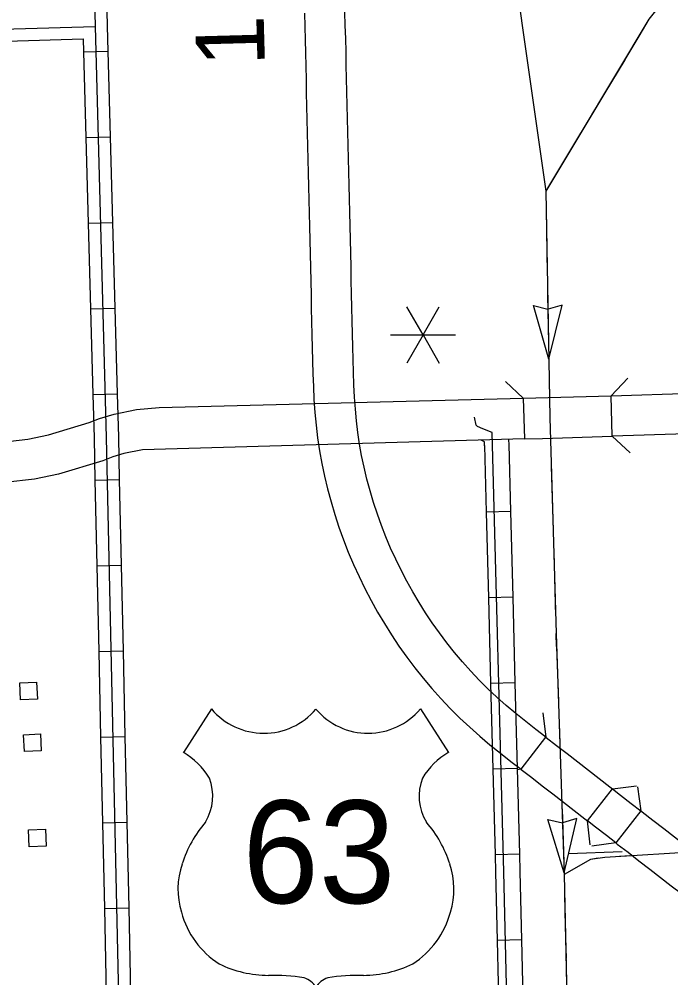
# Model space of a CAD drawing. Extents: x 1671357 to 13005564, y 567358 to 14261451.
# Drawn here: x 12758296.447 to 12758297.787, y 14259945.491 to 14259947.463 of the extents above; entities that cross this region are included whole.
import ezdxf

# ---------------------------------------------------------------- set-up
doc = ezdxf.new("R2010")
doc.units = 0
for name, color, linetype in [('10', 7, 'Continuous'), ('15', 7, 'Continuous'), ('22', 7, 'Continuous'), ('32', 7, 'Continuous'), ('35', 7, 'Continuous'), ('37', 7, 'Continuous'), ('43', 7, 'Continuous'), ('48', 7, 'Continuous'), ('56', 7, 'Continuous'), ('6', 7, 'Continuous')]:
    doc.layers.add(name, color=color, linetype=linetype)

msp = doc.modelspace()

# ---------------------------------------------------------------- linework, layer by layer
at = {"layer": '10'}
msp.add_line((12758297.6644, 14259946.6885), (12758298.1144, 14259946.7033), dxfattribs=at)
msp.add_lwpolyline([(12758293.8818, 14259946.5555), (12758294.8508, 14259946.5626), (12758296.1524, 14259946.5836), (12758296.4115, 14259946.5933), (12758296.465, 14259946.5991), (12758296.5073, 14259946.6083), (12758296.5912, 14259946.6334), (12758296.6124, 14259946.6421), (12758296.6425, 14259946.6507), (12758296.6884, 14259946.6603), (12758296.7347, 14259946.6645), (12758297.4833, 14259946.6833), (12758297.4862, 14259946.5996), (12758296.7007, 14259946.5776), (12758296.6625, 14259946.5696), (12758296.6398, 14259946.5631), (12758296.619, 14259946.5546), (12758296.5282, 14259946.5274), (12758296.4784, 14259946.5166), (12758296.4176, 14259946.5101), (12758296.1546, 14259946.5002), (12758294.8518, 14259946.4791), (12758293.8834, 14259946.4721)], close=True, dxfattribs=at)
for points in [[(12758297.4838, 14259946.6833), (12758297.6644, 14259946.6885)], [(12758298.1443, 14259946.6221), (12758298.1255, 14259946.6201), (12758297.667, 14259946.6051), (12758297.6644, 14259946.6885)], [(12758297.4862, 14259946.5996), (12758297.5233, 14259946.6005), (12758297.667, 14259946.6051)]]:
    msp.add_lwpolyline(points, dxfattribs=at)
at = {"layer": '15'}
for p, q in [((12758297.4792, 14259945.92), (12758297.5302, 14259945.9861)), ((12758297.6156, 14259945.8141), (12758297.6671, 14259945.8798)), ((12758297.7253, 14259945.8345), (12758297.6743, 14259945.7684))]:
    msp.add_line(p, q, dxfattribs=at)
for points in [[(12758297.0336, 14259947.4758), (12758297.0344, 14259947.4484), (12758297.0351, 14259947.4212), (12758297.0358, 14259947.394)], [(12758297.1193, 14259947.3962), (12758297.1186, 14259947.4234), (12758297.1178, 14259947.4507), (12758297.117, 14259947.478)], [(12758297.0358, 14259947.3941), (12758297.0365, 14259947.3669), (12758297.037, 14259947.3396), (12758297.0376, 14259947.3122), (12758297.0382, 14259947.2847), (12758297.0388, 14259947.2571), (12758297.0394, 14259947.2295), (12758297.0402, 14259947.202), (12758297.0409, 14259947.1744), (12758297.0417, 14259947.147), (12758297.0424, 14259947.1194), (12758297.0431, 14259947.0919), (12758297.0437, 14259947.0643), (12758297.0443, 14259947.0365), (12758297.045, 14259947.0085), (12758297.0456, 14259946.9804), (12758297.0461, 14259946.9523), (12758297.0467, 14259946.9243), (12758297.0473, 14259946.8963), (12758297.0478, 14259946.8686), (12758297.0484, 14259946.8411), (12758297.049, 14259946.8139), (12758297.0497, 14259946.787), (12758297.0505, 14259946.7604), (12758297.0513, 14259946.734), (12758297.0523, 14259946.7076), (12758297.0534, 14259946.681), (12758297.0553, 14259946.6544), (12758297.0578, 14259946.628), (12758297.0609, 14259946.6018), (12758297.0647, 14259946.5755), (12758297.0696, 14259946.5492), (12758297.0752, 14259946.523), (12758297.0814, 14259946.4968), (12758297.0884, 14259946.4704), (12758297.0962, 14259946.4441), (12758297.1047, 14259946.4181), (12758297.114, 14259946.3922), (12758297.124, 14259946.3666), (12758297.1347, 14259946.3414), (12758297.1461, 14259946.3165), (12758297.1581, 14259946.2919), (12758297.1708, 14259946.2674), (12758297.1841, 14259946.2434), (12758297.1981, 14259946.2197), (12758297.2127, 14259946.1963), (12758297.2281, 14259946.1734), (12758297.2441, 14259946.151), (12758297.2608, 14259946.129), (12758297.278, 14259946.1074), (12758297.2959, 14259946.0862), (12758297.3143, 14259946.0654), (12758297.3334, 14259946.0452), (12758297.3532, 14259946.0254), (12758297.3736, 14259946.0064), (12758297.3944, 14259945.9882), (12758297.4154, 14259945.9705), (12758297.4367, 14259945.9532), (12758297.4582, 14259945.9363), (12758297.4792, 14259945.92)], [(12758297.5302, 14259945.9861), (12758297.5095, 14259946.0021), (12758297.4888, 14259946.0184), (12758297.4685, 14259946.0349), (12758297.4487, 14259946.0515), (12758297.4296, 14259946.0683), (12758297.4112, 14259946.0854), (12758297.3933, 14259946.1033), (12758297.3759, 14259946.1218), (12758297.359, 14259946.1408), (12758297.3425, 14259946.1603), (12758297.3267, 14259946.1802), (12758297.3114, 14259946.2004), (12758297.2968, 14259946.221), (12758297.2827, 14259946.2418), (12758297.2694, 14259946.2631), (12758297.2566, 14259946.2848), (12758297.2443, 14259946.3069), (12758297.2327, 14259946.3294), (12758297.2216, 14259946.3521), (12758297.2111, 14259946.3751), (12758297.2013, 14259946.3982), (12758297.1921, 14259946.4215), (12758297.1837, 14259946.445), (12758297.1759, 14259946.4689), (12758297.1688, 14259946.493), (12758297.1624, 14259946.5171), (12758297.1566, 14259946.5414), (12758297.1514, 14259946.5654), (12758297.1471, 14259946.589), (12758297.1437, 14259946.6127), (12758297.1408, 14259946.6368), (12758297.1385, 14259946.6612), (12758297.1368, 14259946.6858), (12758297.1356, 14259946.7109), (12758297.1347, 14259946.7368), (12758297.1339, 14259946.7629), (12758297.1332, 14259946.7893), (12758297.1325, 14259946.8159), (12758297.1319, 14259946.8429), (12758297.1313, 14259946.8703), (12758297.1307, 14259946.898), (12758297.1301, 14259946.926), (12758297.1296, 14259946.954), (12758297.129, 14259946.9822), (12758297.1284, 14259947.0103), (12758297.1278, 14259947.0383), (12758297.1272, 14259947.0661), (12758297.1265, 14259947.0939), (12758297.1258, 14259947.1216), (12758297.1251, 14259947.1492), (12758297.1244, 14259947.1767), (12758297.1236, 14259947.2042), (12758297.1229, 14259947.2316), (12758297.1222, 14259947.259), (12758297.1216, 14259947.2865), (12758297.1211, 14259947.3139), (12758297.1205, 14259947.3414), (12758297.1199, 14259947.3687), (12758297.1193, 14259947.396)], [(12758297.5302, 14259945.9861), (12758297.5308, 14259945.9857), (12758297.5523, 14259945.9691), (12758297.5741, 14259945.9523), (12758297.596, 14259945.9353), (12758297.618, 14259945.9182), (12758297.6401, 14259945.901), (12758297.6621, 14259945.8837), (12758297.6671, 14259945.8798)], [(12758297.4792, 14259945.92), (12758297.4798, 14259945.9196), (12758297.5014, 14259945.903), (12758297.523, 14259945.8862), (12758297.5448, 14259945.8694), (12758297.5667, 14259945.8523), (12758297.5887, 14259945.8352), (12758297.6106, 14259945.818), (12758297.6156, 14259945.8141)], [(12758297.6671, 14259945.8798), (12758297.6841, 14259945.8665), (12758297.706, 14259945.8494), (12758297.7253, 14259945.8345)], [(12758297.7253, 14259945.8345), (12758297.7281, 14259945.8323), (12758297.7504, 14259945.8151), (12758297.7726, 14259945.7979), (12758297.7948, 14259945.7808), (12758297.8169, 14259945.7637), (12758297.8391, 14259945.7467), (12758297.8601, 14259945.7305)], [(12758297.6743, 14259945.7684), (12758297.6548, 14259945.7834), (12758297.6327, 14259945.8008), (12758297.6156, 14259945.8141)], [(12758297.6743, 14259945.7684), (12758297.6771, 14259945.7662), (12758297.6993, 14259945.7491), (12758297.7216, 14259945.7319), (12758297.7438, 14259945.7147), (12758297.7661, 14259945.6976), (12758297.7883, 14259945.6805), (12758297.8092, 14259945.6644)]]:
    msp.add_lwpolyline(points, dxfattribs=at)
at = {"layer": '22'}
for p, q in [((12758296.8426, 14259946.0441), (12758296.7848, 14259945.9548)), ((12758297.2722, 14259946.0441), (12758297.33, 14259945.9548))]:
    msp.add_line(p, q, dxfattribs=at)
for centre, radius, start, end in [((12758296.9502, 14259946.1347), 0.1406, 220.075, 319.6701), ((12758297.1646, 14259946.1347), 0.1406, 220.3299, 319.925), ((12758296.7093, 14259945.825), 0.1501, 30.7809, 59.9883), ((12758297.4055, 14259945.825), 0.1501, 120.0117, 149.2191), ((12758296.7423, 14259945.8646), 0.1029, 328.8105, 21.2108), ((12758297.3725, 14259945.8646), 0.1029, 158.7892, 211.1895), ((12758297.0115, 14259945.6537), 0.2401, 138.9565, 162.6913), ((12758297.1034, 14259945.6537), 0.2401, 17.3087, 41.0435), ((12758296.9322, 14259945.6733), 0.1586, 160.9576, 197.3819), ((12758297.1826, 14259945.6733), 0.1586, 342.6181, 19.0424), ((12758296.958, 14259945.6738), 0.1836, 195.1074, 237.1312), ((12758297.1568, 14259945.6738), 0.1836, 302.8688, 344.8926), ((12758296.9614, 14259945.7316), 0.2357, 244.0771, 269.5779), ((12758297.1534, 14259945.7316), 0.2357, 270.4221, 295.9229), ((12758296.9669, 14259945.0642), 0.4318, 81.1942, 90.9539), ((12758297.1479, 14259945.0642), 0.4318, 89.0461, 98.8058), ((12758297.0209, 14259945.4513), 0.0414, 28.0342, 72.9864), ((12758297.0939, 14259945.4513), 0.0414, 107.0136, 151.9658)]:
    msp.add_arc(centre, radius, start, end, dxfattribs=at)
at = {"layer": '32'}
for p, q in [((12758296.5795, 14259947.3959), (12758296.6295, 14259947.3973)), ((12758296.5843, 14259947.2197), (12758296.6343, 14259947.2211)), ((12758296.5891, 14259947.0435), (12758296.6391, 14259947.0448)), ((12758296.5939, 14259946.8673), (12758296.6439, 14259946.8686)), ((12758296.5986, 14259946.6911), (12758296.6487, 14259946.6924)), ((12758296.603, 14259946.515), (12758296.653, 14259946.5161)), ((12758297.4582, 14259946.4504), (12758297.4081, 14259946.4491)), ((12758296.6069, 14259946.3387), (12758296.6569, 14259946.3398)), ((12758297.4628, 14259946.2742), (12758297.4127, 14259946.2729)), ((12758296.6107, 14259946.1625), (12758296.6608, 14259946.1636)), ((12758297.4674, 14259946.098), (12758297.4174, 14259946.0966)), ((12758296.6146, 14259945.9863), (12758296.6647, 14259945.9874)), ((12758297.4721, 14259945.9217), (12758297.422, 14259945.9204)), ((12758296.6185, 14259945.81), (12758296.6685, 14259945.8111)), ((12758297.4767, 14259945.7455), (12758297.4267, 14259945.7442)), ((12758296.6223, 14259945.6338), (12758296.6724, 14259945.6349)), ((12758297.481, 14259945.5692), (12758297.4309, 14259945.568))]:
    msp.add_line(p, q, dxfattribs=at)
for points in [[(12758296.5582, 14259948.9778), (12758296.5804, 14259948.3887), (12758296.6031, 14259947.4486), (12758296.6261, 14259946.6026), (12758296.6856, 14259943.8968), (12758296.6973, 14259943.8869), (12758296.7248, 14259943.8847), (12758297.3044, 14259943.9433), (12758297.3789, 14259943.9431), (12758297.6003, 14259943.9509), (12758298.3787, 14259943.9834), (12758298.5205, 14259943.9868), (12758298.6547, 14259943.9942), (12758298.801, 14259944.0018), (12758299.0869, 14259944.0173), (12758299.203, 14259944.0203), (12758299.3239, 14259944.0194), (12758299.4233, 14259944.0223), (12758299.5412, 14259944.0441)], [(12758296.6251, 14259947.5734), (12758296.6281, 14259947.4492), (12758296.6295, 14259947.3973)], [(12758294.8343, 14259947.3979), (12758296.6031, 14259947.4486)], [(12758296.4209, 14259947.4183), (12758296.5787, 14259947.4228)], [(12758296.5787, 14259947.4228), (12758296.5795, 14259947.3959)], [(12758296.5795, 14259947.3959), (12758296.5843, 14259947.2197)], [(12758296.6295, 14259947.3973), (12758296.6343, 14259947.2211)], [(12758296.5843, 14259947.2197), (12758296.5891, 14259947.0435)], [(12758296.6343, 14259947.2211), (12758296.6391, 14259947.0448)], [(12758296.5891, 14259947.0435), (12758296.5939, 14259946.8673)], [(12758296.6391, 14259947.0448), (12758296.6439, 14259946.8686)], [(12758296.5939, 14259946.8673), (12758296.5986, 14259946.6911)], [(12758296.6439, 14259946.8686), (12758296.6487, 14259946.6924)], [(12758296.5986, 14259946.6911), (12758296.6011, 14259946.602), (12758296.603, 14259946.515)], [(12758296.6487, 14259946.6924), (12758296.6511, 14259946.6032), (12758296.653, 14259946.5161)], [(12758297.4639, 14259944.8641), (12758297.444, 14259945.7092), (12758297.4202, 14259946.6131), (12758297.4008, 14259946.6203), (12758297.3896, 14259946.6252), (12758297.3872, 14259946.6277), (12758297.3834, 14259946.6447)], [(12758297.404, 14259946.594), (12758297.397, 14259946.597)], [(12758297.4042, 14259946.5854), (12758297.404, 14259946.594)], [(12758297.4081, 14259946.4491), (12758297.4045, 14259946.5863)], [(12758297.4546, 14259946.5886), (12758297.4544, 14259946.5978)], [(12758297.4582, 14259946.4504), (12758297.4545, 14259946.5888)], [(12758296.603, 14259946.515), (12758296.6069, 14259946.3387)], [(12758296.653, 14259946.5161), (12758296.6569, 14259946.3398)], [(12758297.4127, 14259946.2729), (12758297.4081, 14259946.4491)], [(12758297.4628, 14259946.2742), (12758297.4582, 14259946.4504)], [(12758296.6069, 14259946.3387), (12758296.6107, 14259946.1625)], [(12758296.6569, 14259946.3398), (12758296.6608, 14259946.1636)], [(12758297.4174, 14259946.0966), (12758297.4127, 14259946.2729)], [(12758297.4674, 14259946.098), (12758297.4628, 14259946.2742)], [(12758296.6107, 14259946.1625), (12758296.6146, 14259945.9863)], [(12758296.6608, 14259946.1636), (12758296.6647, 14259945.9874)], [(12758297.422, 14259945.9204), (12758297.4174, 14259946.0966)], [(12758297.4721, 14259945.9217), (12758297.4674, 14259946.098)], [(12758296.6146, 14259945.9863), (12758296.6185, 14259945.81)], [(12758296.6647, 14259945.9874), (12758296.6685, 14259945.8111)], [(12758297.4267, 14259945.7442), (12758297.422, 14259945.9204)], [(12758297.4767, 14259945.7455), (12758297.4721, 14259945.9217)], [(12758296.6185, 14259945.81), (12758296.6223, 14259945.6338)], [(12758296.6685, 14259945.8111), (12758296.6724, 14259945.6349)], [(12758297.4309, 14259945.568), (12758297.4276, 14259945.7082), (12758297.4267, 14259945.7442)], [(12758297.481, 14259945.5692), (12758297.4777, 14259945.7094), (12758297.4767, 14259945.7455)], [(12758296.6223, 14259945.6338), (12758296.6262, 14259945.4575)], [(12758296.6724, 14259945.6349), (12758296.6763, 14259945.4586)], [(12758297.4351, 14259945.3918), (12758297.4309, 14259945.568)], [(12758297.4851, 14259945.393), (12758297.481, 14259945.5692)]]:
    msp.add_lwpolyline(points, dxfattribs=at)
at = {"layer": '35'}
for points in [[(12758297.9114, 14259947.5369), (12758297.8436, 14259947.521), (12758297.7929, 14259947.504), (12758297.7739, 14259947.4955), (12758297.7587, 14259947.4838), (12758297.7419, 14259947.4633), (12758297.5302, 14259947.1094)], [(12758297.5302, 14259947.1094), (12758297.5384, 14259946.6436), (12758297.5513, 14259946.1994), (12758297.5681, 14259945.7034), (12758297.596, 14259944.4035), (12758297.5896, 14259944.3429), (12758297.5579, 14259944.2551), (12758297.5409, 14259944.2229), (12758296.8901, 14259943.1879), (12758296.8478, 14259943.1382), (12758296.8138, 14259943.1136), (12758296.7743, 14259943.0908), (12758296.7416, 14259943.0754), (12758296.4119, 14259942.9671), (12758296.3343, 14259942.948), (12758295.9762, 14259942.9184), (12758295.8771, 14259942.9084), (12758295.8403, 14259942.9025), (12758295.811, 14259942.8925), (12758295.7384, 14259942.8563), (12758295.6591, 14259942.8133), (12758294.9447, 14259942.4071)]]:
    msp.add_lwpolyline(points, dxfattribs=at)
at = {"layer": '37'}
msp.add_line((12758297.6657, 14259946.6468), (12758297.6657, 14259946.6468), dxfattribs=at)
for points in [[(12758297.4833, 14259946.6833), (12758297.447, 14259946.7178)], [(12758297.6987, 14259946.725), (12758297.6644, 14259946.6885)], [(12758297.667, 14259946.6051), (12758297.7035, 14259946.5708)], [(12758297.5238, 14259946.0358), (12758297.5302, 14259945.9861)], [(12758297.4792, 14259945.92), (12758297.4722, 14259945.9189)], [(12758297.6671, 14259945.8798), (12758297.7168, 14259945.8859)], [(12758297.7189, 14259945.8841), (12758297.7253, 14259945.8345)], [(12758297.6217, 14259945.7644), (12758297.6156, 14259945.8141)], [(12758297.6743, 14259945.7684), (12758297.6246, 14259945.762)]]:
    msp.add_lwpolyline(points, dxfattribs=at)
at = {"layer": '43'}
for p, q in [((12758297.564, 14259946.8752), (12758297.5347, 14259946.8668)), ((12758297.5363, 14259946.764), (12758297.564, 14259946.8752)), ((12758297.5363, 14259946.764), (12758297.5047, 14259946.8741)), ((12758297.5047, 14259946.8741), (12758297.5343, 14259946.8668)), ((12758297.5679, 14259945.7068), (12758297.5346, 14259945.8164)), ((12758297.5346, 14259945.8164), (12758297.5643, 14259945.8095)), ((12758297.5938, 14259945.8184), (12758297.5647, 14259945.8095)), ((12758297.5679, 14259945.7068), (12758297.5938, 14259945.8184))]:
    msp.add_line(p, q, dxfattribs=at)
for points in [[(12758297.9114, 14259947.5369), (12758297.8668, 14259947.5256), (12758297.8436, 14259947.521), (12758297.8124, 14259947.5102), (12758297.7929, 14259947.504), (12758297.7739, 14259947.4955), (12758297.7587, 14259947.4838), (12758297.7419, 14259947.4633), (12758297.7214, 14259947.4283), (12758297.5302, 14259947.1094)], [(12758297.7839, 14259947.5), (12758297.7739, 14259947.4955), (12758297.7587, 14259947.4838), (12758297.7419, 14259947.4633), (12758297.7214, 14259947.4283), (12758297.7151, 14259947.4179)], [(12758297.6925, 14259947.3801), (12758297.6245, 14259947.2667)], [(12758297.6018, 14259947.2289), (12758297.5339, 14259947.1155)], [(12758297.5302, 14259947.1094), (12758297.5384, 14259946.6436), (12758297.5513, 14259946.1994), (12758297.5681, 14259945.7034), (12758297.5929, 14259944.5388), (12758297.594, 14259944.4597), (12758297.596, 14259944.4035), (12758297.5925, 14259944.3692), (12758297.5896, 14259944.3429), (12758297.577, 14259944.3089), (12758297.5678, 14259944.2823), (12758297.5579, 14259944.2551), (12758297.5409, 14259944.2229), (12758297.5274, 14259944.2028), (12758296.8901, 14259943.1879), (12758296.8656, 14259943.1587), (12758296.8478, 14259943.1382), (12758296.8138, 14259943.1136), (12758296.7743, 14259943.0908), (12758296.7416, 14259943.0754), (12758296.7097, 14259943.0639), (12758296.6826, 14259943.0557), (12758296.4119, 14259942.9671)], [(12758297.5309, 14259947.0724), (12758297.5332, 14259946.9402)], [(12758297.534, 14259946.8962), (12758297.5363, 14259946.764)], [(12758297.537, 14259946.7199), (12758297.5376, 14259946.6849)], [(12758297.5396, 14259946.601), (12758297.54, 14259946.5878)], [(12758297.5413, 14259946.5437), (12758297.5451, 14259946.4115)], [(12758297.5464, 14259946.3675), (12758297.5502, 14259946.2353)], [(12758297.5516, 14259946.1913), (12758297.556, 14259946.0592)], [(12758297.5575, 14259946.0151), (12758297.5589, 14259945.9733)], [(12758297.5635, 14259945.8389), (12758297.5679, 14259945.7068)], [(12758298.5929, 14259945.8322), (12758298.5878, 14259945.831), (12758297.996, 14259945.7542), (12758297.8509, 14259945.751), (12758297.6517, 14259945.7388), (12758297.6222, 14259945.7345), (12758297.5681, 14259945.7034)], [(12758297.6378, 14259945.7368), (12758297.6222, 14259945.7345), (12758297.5681, 14259945.7034)], [(12758297.7027, 14259945.7419), (12758297.6816, 14259945.7406)], [(12758297.5689, 14259945.6627), (12758297.5703, 14259945.5967)], [(12758297.5703, 14259945.5967), (12758297.5718, 14259945.5306)]]:
    msp.add_lwpolyline(points, dxfattribs=at)
at = {"layer": '48'}
for p, q in [((12758297.2777, 14259946.8136), (12758297.2443, 14259946.8714)), ((12758297.2777, 14259946.8136), (12758297.3111, 14259946.8714)), ((12758297.2109, 14259946.8136), (12758297.2777, 14259946.8136)), ((12758297.2777, 14259946.8136), (12758297.2443, 14259946.7558)), ((12758297.2777, 14259946.8136), (12758297.3445, 14259946.8136)), ((12758297.2777, 14259946.8136), (12758297.3111, 14259946.7558))]:
    msp.add_line(p, q, dxfattribs=at)
at = {"layer": '56'}
for points in [[(12758296.4497, 14259946.0629), (12758296.4482, 14259946.0976), (12758296.483, 14259946.0991), (12758296.4845, 14259946.0644)], [(12758296.4577, 14259945.9564), (12758296.4562, 14259945.9911), (12758296.491, 14259945.9926), (12758296.4925, 14259945.9579)], [(12758296.4679, 14259945.7604), (12758296.4664, 14259945.7951), (12758296.5012, 14259945.7966), (12758296.5027, 14259945.7618)]]:
    msp.add_lwpolyline(points, close=True, dxfattribs=at)
at = {"layer": '6'}
for points in [[(12758297.4303, 14259947.8122), (12758297.5302, 14259947.1094)], [(12758297.5522, 14259946.1725), (12758297.5513, 14259946.1994)], [(12758297.6869, 14259945.75), (12758297.5771, 14259945.7461)]]:
    msp.add_lwpolyline(points, dxfattribs=at)

# ---------------------------------------------------------------- texts
at = {"layer": '22'}
msp.add_text('63', height=0.21133, dxfattribs=at).set_placement((12758296.9063, 14259945.6445))
at = {"layer": '48'}
msp.add_text('1.5', height=0.14102, rotation=91.5526, dxfattribs=at).set_placement((12758296.9527, 14259947.3677))

doc.saveas('drawing.dxf')
